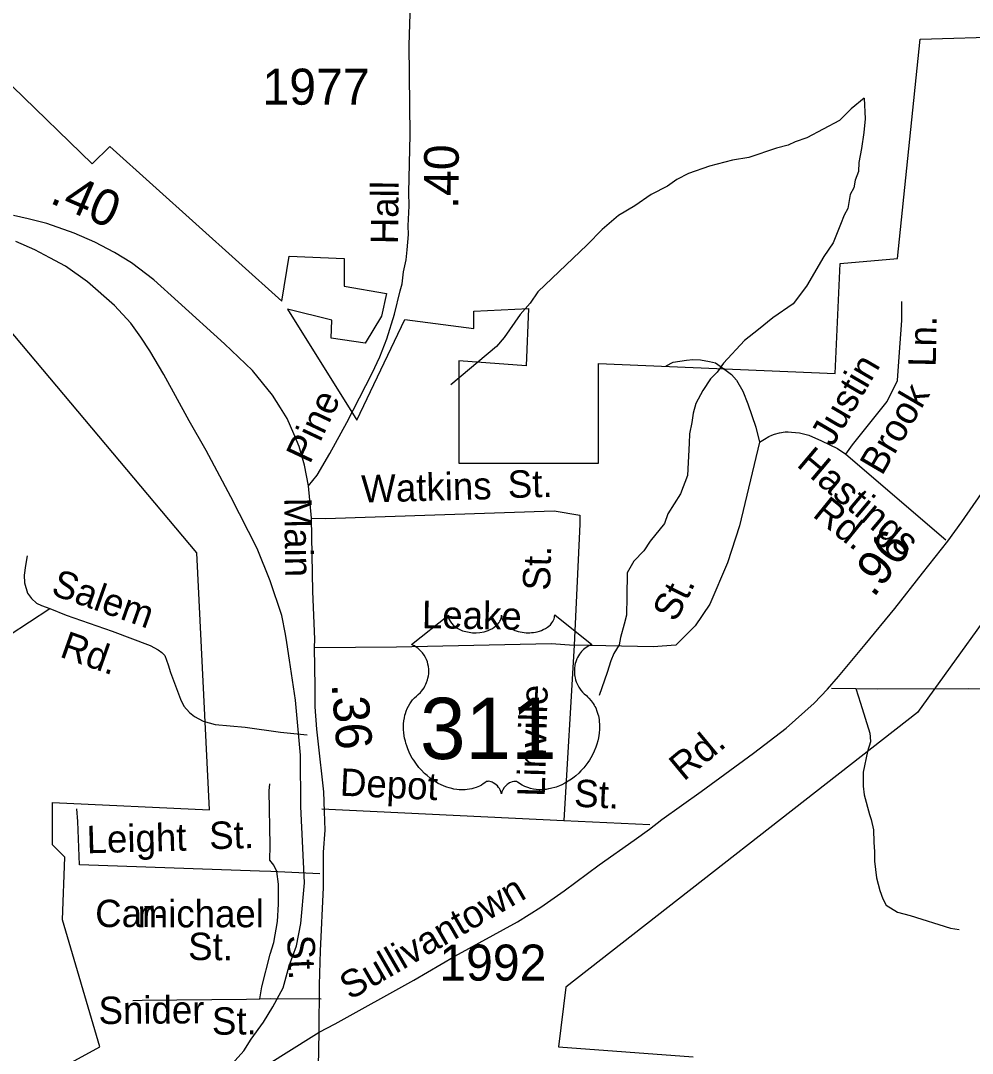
# Model space of a CAD drawing. Extents: x 1547597 to 1699558, y 810033 to 920809.
# Drawn here: x 1658675 to 1661975, y 884657 to 888239 of the extents above; entities that cross this region are included whole.
import ezdxf

# ---------------------------------------------------------------- set-up
doc = ezdxf.new("R2010")
doc.units = 0
for name, color, linetype in [('Exist Boundary Political City Limit New', 7, 'Continuous'), ('Exist Hydrographic Misc Water Feature', 7, 'Continuous'), ('Exist Railroad Mainline', 7, 'Continuous'), ('Exist Road Non-System Type 51', 7, 'Continuous'), ('Exist Road Non-System Type 51 Label', 7, 'Continuous'), ('Exist Road Primary US Attributed', 7, 'Continuous'), ('Exist Road Primary US Label', 7, 'Continuous'), ('Exist Road Primary US Mileage Hundredths English Label', 7, 'Continuous'), ('Exist Road Primary US Shield CELL', 7, 'Continuous'), ('Exist Road Primary US Shield Number Label', 7, 'Continuous'), ('Exist Road Secondary Mileage Hundredths English Label', 7, 'Continuous'), ('Exist Road Secondary Type 51 Attributed', 7, 'Continuous'), ('Exist Road Secondary Type 51 Label', 7, 'Continuous'), ('Exist Road Secondary Type 51 Number Label', 7, 'Continuous'), ('Map Preparation Boundary City Limit Buffer Line', 7, 'Continuous')]:
    doc.layers.add(name, color=color, linetype=linetype)

msp = doc.modelspace()

# ---------------------------------------------------------------- linework, layer by layer
at = {"layer": 'Exist Boundary Political City Limit New'}
msp.add_line((1660194.1, 886703.7), (1660678.2, 886703.7), dxfattribs=at)
for points in [[(1660678.2, 886703.7), (1660678.2, 887049.8), (1661499.3, 887015.2), (1661516.6, 887395.9), (1661715.4, 887413.2), (1661793.2, 888174.6), (1662104.3, 888183.2)], [(1658647, 888010.2), (1658923.6, 887742), (1658984.1, 887802.5), (1659580.5, 887266.1), (1659606.4, 887421.9), (1659796.5, 887413.2), (1659796.5, 887318), (1659943.5, 887292.1), (1659926.2, 887214.2), (1659869.2, 887120), (1659751.4, 887137.9), (1659754, 887199.5), (1659600.3, 887237.9), (1659841, 886853.4), (1660007.5, 887202), (1660246, 887170.9), (1660246, 887231.5), (1660436.2, 887240.2), (1660427.5, 887041.2), (1660194.1, 887058.5), (1660194.1, 886703.7)], [(1658837.1, 884618.6), (1658949.5, 884679.2), (1658819.9, 885120.4), (1658828.5, 885336.7), (1658785.3, 885380), (1658785.3, 885527.1), (1659329.8, 885501.1), (1659286.6, 886392.3), (1658508.7, 887318)], [(1662138.9, 886331.7), (1661784.5, 885838.5), (1660565.8, 884886.8), (1660539.9, 884679.2), (1661006.6, 884644.5)]]:
    msp.add_lwpolyline(points, dxfattribs=at)
at = {"layer": 'Exist Hydrographic Misc Water Feature'}
for points in [[(1661599.2, 887969.9), (1661554.1, 887933.4), (1661513.5, 887892.2), (1661400.5, 887832.2), (1661360.3, 887818.8), (1661336.1, 887807.2), (1661296, 887795.9), (1661199.4, 887763.6), (1661143.3, 887754.5), (1661063.1, 887733.8), (1660990.7, 887709.1), (1660950.3, 887687.8), (1660918, 887664.3), (1660861.5, 887635.3), (1660804.9, 887596.2), (1660748.4, 887563.2), (1660691.6, 887514.2), (1660638.8, 887461.1), (1660468.2, 887298), (1660441.5, 887258.5), (1660406.9, 887219), (1660351.6, 887140), (1660325.2, 887108.5), (1660167.1, 886975.1)], [(1661599.2, 887969.9), (1661603.5, 887898.7), (1661598.8, 887850.7), (1661589.8, 887794.9), (1661581, 887747.1), (1661580.5, 887715.1), (1661568, 887685.2), (1661563.6, 887659.4), (1661551.3, 887635.6), (1661542.5, 887587.7), (1661530.1, 887563.9), (1661517.6, 887532.2), (1661492.5, 887468.6), (1661459.8, 887421.1), (1661400.2, 887318.2), (1661353.2, 887257), (1661282.4, 887208.2), (1661233.8, 887167), (1661185.2, 887129.8), (1661112, 887051.1), (1661089.4, 887019.4), (1661067.1, 886995.8), (1661040.4, 886956.3), (1661015.7, 886910.8), (1661007.2, 886876.9), (1661002.6, 886844.9), (1660994, 886805.1), (1660993.4, 886773.2), (1660987.6, 886661.2), (1660962.6, 886597.6), (1660919.5, 886528.4), (1660907, 886494.6), (1660858, 886433.5), (1660835.4, 886399.9), (1660800.9, 886364.4), (1660778.2, 886322.9), (1660776.9, 886240.8), (1660775.9, 886176.9), (1660767.4, 886145), (1660754.6, 886099.3), (1660750.1, 886073.3), (1660731.7, 886043.6), (1660721.3, 886017.9), (1660708.6, 885978.1), (1660681.3, 885898.5)]]:
    msp.add_lwpolyline(points, dxfattribs=at)
at = {"layer": 'Exist Railroad Mainline'}
msp.add_lwpolyline([(1659388.3, 884597.5), (1659449.3, 884665.2), (1659474.3, 884706.2), (1659517, 884765.1), (1659549.1, 884818.6), (1659585.2, 884884.4), (1659605.6, 884960.3), (1659631.1, 885029.2), (1659647.1, 885107.6), (1659659.7, 885248.4), (1659647.1, 885512.6), (1659645.7, 885691.2), (1659628.6, 885881.3), (1659607.6, 886020.2), (1659597.8, 886082.2), (1659593.7, 886110.9), (1659580.7, 886174.9), (1659540.8, 886295.4), (1659494.8, 886407.4), (1659403.8, 886587.1), (1659318.8, 886748.3), (1659259.9, 886850.6), (1659172.1, 887011.4), (1659123, 887094), (1659091.9, 887140.3), (1659057.3, 887189.1), (1659000.9, 887251.1), (1658906.6, 887332.5), (1658831.2, 887386.9), (1658776.8, 887416.3), (1658724.9, 887444.1), (1658658.6, 887473)], dxfattribs=at)
at = {"layer": 'Exist Road Non-System Type 51'}
for p, q in [((1660593.9, 886072.9), (1660558.8, 885464.1)), ((1659719.8, 885504.9), (1660558.8, 885464.1)), ((1660558.8, 885464.1), (1660856.6, 885450.9)), ((1659712.7, 885278.9), (1659542.7, 885287.6))]:
    msp.add_line(p, q, dxfattribs=at)
for points in [[(1661535.9, 886735.4), (1661558.8, 886767.8), (1661679.4, 886918.2), (1661714.7, 886991.1), (1661721.3, 887072.9), (1661730.1, 887198.8), (1661730.1, 887265.1)], [(1660913.6, 887041.9), (1660937.9, 887053.6), (1660983.8, 887061.2), (1661005.9, 887063), (1661031.9, 887062.7), (1661063.8, 887056.4), (1661083.7, 887052.2), (1661121.4, 887025.8), (1661139.3, 887011.6), (1661157.1, 886991.5), (1661178.8, 886953.4), (1661196.3, 886909.2), (1661223.5, 886829), (1661237, 886776.9)], [(1661237, 886776.9), (1661253.6, 886787.6), (1661269.2, 886796.5), (1661279.5, 886800.9), (1661289.2, 886804.3), (1661306.3, 886808.7), (1661325.4, 886812), (1661336.2, 886812.5), (1661347.4, 886811.7), (1661375.5, 886808.5), (1661407.2, 886801.1), (1661452.2, 886781.6), (1661506.7, 886754.2), (1661535.9, 886735.4)], [(1661237, 886776.9), (1661167.9, 886486.1), (1661126, 886357.9), (1661064.1, 886214.3), (1661013.4, 886139.2), (1660947.1, 886072.9), (1660867.7, 886066.3), (1660593.9, 886072.9)], [(1661535.9, 886735.4), (1661883.2, 886437.5)], [(1659683.6, 886512.8), (1659731.6, 886512.4), (1660524.9, 886537.9), (1660614.2, 886523.8), (1660613.8, 886492), (1660593.9, 886072.9)], [(1658698.4, 886382.9), (1658692.1, 886349), (1658687.6, 886315.1), (1658689.1, 886289.3), (1658698.5, 886253), (1658712.4, 886234.7), (1658730.1, 886218.6), (1658748.1, 886210.4), (1658776, 886199.5)], [(1658418.2, 885953.3), (1658564.3, 886061.2), (1658776, 886199.5)], [(1658776, 886199.5), (1658833.5, 886177), (1658992.6, 886120.8), (1659123.9, 886070.9), (1659151.8, 886056.5), (1659164.4, 886047.4), (1659175.4, 886036.2), (1659186.9, 886004), (1659194.6, 885978), (1659229.4, 885885.4), (1659240.9, 885861.4), (1659260.6, 885839), (1659278.4, 885824.8), (1659308.2, 885808.4), (1659350, 885797.7), (1659453.9, 885788.2), (1659575.6, 885770.5), (1659669.1, 885761)], [(1659693.5, 886064.6), (1659978.6, 886066.3), (1660514.6, 886078), (1660593.9, 886072.9)], [(1661486.2, 885923.5), (1661570.8, 885921.9)], [(1661570.8, 885921.9), (1661644.8, 885921.1), (1661960.6, 885922.1), (1662482.3, 885913.1), (1662558.2, 885906.4), (1662594.3, 885900), (1662618.3, 885897.7), (1662636, 885883.6), (1662649.8, 885861.5), (1662688.9, 885823), (1662697.1, 885744.7), (1662691, 885476.8), (1662688.9, 885297.5), (1662693, 885244)], [(1661570.8, 885921.9), (1661586.4, 885871.7), (1661619.3, 885767.4), (1661620.6, 885754.7), (1661621.7, 885736.9), (1661610.8, 885703.5), (1661596.1, 885631.8), (1661595.8, 885605.8), (1661595.6, 885583.8), (1661599.3, 885553.7), (1661618.6, 885485.6), (1661624.4, 885467.5), (1661632.1, 885431.5), (1661633.6, 885389.5), (1661635.3, 885355.4), (1661635.1, 885323.4), (1661642.5, 885265.4), (1661654, 885221.4), (1661663.9, 885193.1), (1661675.6, 885171.1), (1661715.3, 885146.7), (1661759.3, 885134.4), (1661898.7, 885090.9), (1661928.8, 885086.7)], [(1659539.2, 885327.2), (1659540, 885377.2), (1659536.7, 885567.2), (1659538.9, 885591)], [(1659542.7, 885287.6), (1659502.9, 885288.2), (1658879.3, 885310.8), (1658873.3, 885460.8), (1658870, 885504.9)], [(1659504.4, 884845.8), (1659511, 884887.7), (1659540.6, 885001.2), (1659553.2, 885041.2), (1659566.1, 885114.3), (1659569.1, 885174.7), (1659568.7, 885243.6), (1659563.2, 885287.3), (1659552.6, 885308.9), (1659539.2, 885327.2)], [(1659064.4, 884840.2), (1659096.5, 884841.7), (1659458.5, 884844.6), (1659504.4, 884845.8)], [(1659504.4, 884845.8), (1659540.4, 884847.3), (1659716.7, 884846.3)]]:
    msp.add_lwpolyline(points, dxfattribs=at)
at = {"layer": 'Exist Road Primary US Attributed'}
for points in [[(1659673.1, 886624.8), (1659659, 886696.9), (1659641.1, 886762), (1659622.2, 886805.2), (1659599, 886858.5), (1659575.6, 886896), (1659548, 886939.7), (1659479.5, 887024.7), (1659382.4, 887117.4), (1659221.2, 887262.9), (1659137.1, 887339.8), (1659059.3, 887399), (1659000.9, 887434.9), (1658932.2, 887470.9), (1658860.5, 887502), (1658765.8, 887535), (1658700.9, 887551.5), (1658650.9, 887562.8)], [(1659710.1, 884730.6), (1659711.3, 884894.4), (1659714.9, 885012.1), (1659725.3, 885231.7), (1659725.3, 885355), (1659730.6, 885431.4), (1659728.8, 885495.2), (1659726.1, 885563.7), (1659706.9, 885739), (1659702.6, 885781.7), (1659696.6, 885858.1), (1659696.6, 885927.7), (1659693.5, 886064.6), (1659695.3, 886093.1), (1659688.7, 886259.1), (1659683.6, 886512.8), (1659673.1, 886624.8)], [(1659693.5, 884287.2), (1659693.5, 884346.2), (1659705.9, 884490.3), (1659710.1, 884730.6)]]:
    msp.add_lwpolyline(points, dxfattribs=at)
at = {"layer": 'Exist Road Primary US Shield CELL'}
msp.add_lwpolyline([(1660158.5, 886176.9), (1660158.8, 886171.5), (1660160.1, 886165.2), (1660161.1, 886162), (1660164.1, 886155.7), (1660168.9, 886148.4), (1660175.7, 886141.1), (1660183.4, 886134.8), (1660188.6, 886131.5), (1660197.3, 886126.8), (1660207.3, 886122.6), (1660218.4, 886119.4), (1660229.7, 886117.1), (1660242.1, 886115.8), (1660254.3, 886115.5), (1660267.5, 886116.5), (1660282.1, 886119.3), (1660288.9, 886121.1), (1660296.4, 886123.7), (1660303.4, 886126.5), (1660311, 886130.6), (1660317.2, 886134.6), (1660322, 886138.1), (1660328.9, 886144.6), (1660334.3, 886151.4), (1660336.6, 886155.2), (1660338.5, 886158.8), (1660341.2, 886166.6), (1660342, 886170), (1660342.5, 886177.1), (1660343, 886171.2), (1660343.6, 886167.4), (1660344.6, 886163.8), (1660346.1, 886159.9), (1660348.8, 886154.4), (1660351.9, 886149.9), (1660357.6, 886143.1), (1660361.2, 886139.8), (1660364.4, 886137.1), (1660373.2, 886131.1), (1660383.4, 886125.9), (1660388.4, 886123.7), (1660393.6, 886121.9), (1660400.1, 886119.9), (1660406.8, 886118.3), (1660413.5, 886117.2), (1660420.4, 886116.2), (1660427.4, 886115.7), (1660433.1, 886115.5), (1660440, 886115.6), (1660446.5, 886116), (1660453.1, 886116.7), (1660460.4, 886118), (1660466.2, 886119.3), (1660474, 886121.3), (1660481, 886123.8), (1660487.1, 886126.5), (1660495.1, 886130.6), (1660501.6, 886134.7), (1660506.3, 886138.5), (1660511.9, 886143.6), (1660517.2, 886149.8), (1660520.3, 886154.3), (1660522.5, 886158.9), (1660524.6, 886163.8), (1660525.8, 886168.9), (1660526.4, 886173.4), (1660526.6, 886177.3), (1660655.2, 886074.8), (1660652.1, 886073.7), (1660645.1, 886070.2), (1660639.6, 886067), (1660630.7, 886060.7), (1660626.9, 886057.3), (1660623.2, 886053.7), (1660619.7, 886050), (1660616.6, 886046.4), (1660612.9, 886041.2), (1660609.5, 886036), (1660606.3, 886030.3), (1660603.9, 886025.4), (1660599.9, 886015.1), (1660598, 886008.5), (1660596.8, 886003), (1660595.3, 885991.5), (1660594.9, 885986), (1660594.9, 885980.7), (1660595.2, 885975), (1660595.7, 885969.5), (1660596.7, 885963.8), (1660597.6, 885958.8), (1660599.2, 885952.6), (1660601.5, 885945.5), (1660604.3, 885938.6), (1660610.2, 885927.4), (1660617.8, 885916), (1660623.1, 885909.6), (1660628.5, 885904.1), (1660636.4, 885897.4), (1660640.7, 885893.6), (1660645.6, 885888.7), (1660653.7, 885879.4), (1660656.9, 885875), (1660660.2, 885870), (1660663.3, 885864.9), (1660666.3, 885859.5), (1660668.8, 885854.7), (1660673.3, 885843.6), (1660676.6, 885832.9), (1660678.1, 885827.3), (1660680.5, 885814.7), (1660681.4, 885808.5), (1660682.4, 885796.2), (1660682.4, 885781.3), (1660681.3, 885767.1), (1660678.6, 885750.6), (1660676.4, 885740.8), (1660673, 885729.3), (1660669.8, 885719.3), (1660663.9, 885704.7), (1660658.7, 885694), (1660651.9, 885681.6), (1660647.3, 885674), (1660641.9, 885666), (1660635.1, 885656.7), (1660627.2, 885646.8), (1660617.8, 885636.4), (1660610.1, 885628.8), (1660600.1, 885619.8), (1660594, 885614.8), (1660585.3, 885608.2), (1660573.5, 885600.3), (1660561.8, 885593.6), (1660551.8, 885588.5), (1660543, 885584.7), (1660531.6, 885580.4), (1660512.6, 885575.1), (1660505.7, 885573.7), (1660497.5, 885572.4), (1660489.9, 885571.7), (1660482.4, 885571.2), (1660472.4, 885571.2), (1660462.4, 885572), (1660453, 885573.4), (1660443.2, 885575.4), (1660433, 885578.5), (1660423.7, 885582.1), (1660414.3, 885586.7), (1660398.3, 885596.8), (1660393.8, 885599.2), (1660391.2, 885599.9), (1660385, 885600.2), (1660379.2, 885599), (1660373.3, 885596.6), (1660369.8, 885594.7), (1660365, 885591.6), (1660361.4, 885588.7), (1660357, 885584.5), (1660353.9, 885581), (1660351.6, 885578.3), (1660347.1, 885571.2), (1660345.5, 885567.9), (1660343.9, 885563.6), (1660342.4, 885557.2), (1660340.4, 885565.2), (1660338, 885570.5), (1660335.3, 885575.1), (1660332.4, 885579.1), (1660327.9, 885584.3), (1660323.9, 885588.2), (1660319.1, 885592.1), (1660313.9, 885595.2), (1660309.8, 885597.4), (1660306, 885598.8), (1660301.3, 885600), (1660297.5, 885600.3), (1660294.4, 885600.2), (1660290.1, 885599.2), (1660284.3, 885595), (1660278.8, 885591.2), (1660272.8, 885587.5), (1660265.7, 885583.7), (1660260.4, 885581.3), (1660254.2, 885578.8), (1660246.9, 885576.4), (1660239, 885574.3), (1660230.9, 885572.8), (1660223.7, 885571.6), (1660216.1, 885570.9), (1660209.2, 885570.7), (1660201.9, 885570.8), (1660195.2, 885571.3), (1660187.4, 885572), (1660177.6, 885573.4), (1660169.6, 885575.3), (1660161.1, 885577.5), (1660152.4, 885580.3), (1660143, 885583.8), (1660131.3, 885588.9), (1660123.2, 885593.1), (1660110.4, 885600.5), (1660095.3, 885610.9), (1660084, 885620.1), (1660075.6, 885627.6), (1660063.4, 885640.1), (1660056.2, 885648.2), (1660045, 885662.8), (1660037.8, 885673.4), (1660033.1, 885681.1), (1660026.2, 885693.6), (1660022.5, 885701.4), (1660017.6, 885712.8), (1660013.8, 885723.2), (1660010.6, 885733.1), (1660008.9, 885739.4), (1660006.5, 885750.4), (1660005, 885758.2), (1660003.5, 885768.9), (1660002.7, 885780.3), (1660002.6, 885790.7), (1660002.9, 885799.3), (1660003.8, 885809.5), (1660005.6, 885820.2), (1660007.6, 885829.4), (1660009.5, 885836), (1660012.2, 885844), (1660015.8, 885852.9), (1660020.1, 885861.4), (1660024.1, 885868.5), (1660029.2, 885876.1), (1660034.2, 885882.5), (1660040.8, 885889.7), (1660047.6, 885896.2), (1660053.9, 885901.3), (1660061.3, 885908.6), (1660065.2, 885913), (1660069.9, 885919.2), (1660073.6, 885924.9), (1660076.6, 885930), (1660080.5, 885937.5), (1660082.8, 885943.1), (1660085.8, 885951.8), (1660087.3, 885957.9), (1660088.8, 885965.7), (1660089.8, 885973), (1660090.2, 885982.2), (1660089.9, 885989.8), (1660088.9, 885998.7), (1660087.3, 886007.2), (1660085.3, 886014.7), (1660082.1, 886023.2), (1660079.1, 886029.4), (1660074.2, 886037.9), (1660068.7, 886045.7), (1660063.1, 886052.1), (1660057.4, 886057.8), (1660051.9, 886062), (1660046.7, 886065.8), (1660040.2, 886069.7), (1660033.9, 886072.8), (1660029.9, 886074.4)], close=True, dxfattribs=at)
at = {"layer": 'Exist Road Secondary Type 51 Attributed'}
for points in [[(1659673.1, 886624.8), (1659703.4, 886662.3), (1659747.3, 886736.8), (1659805.7, 886844.8), (1659894.3, 887016), (1659920.1, 887072.4), (1659944.3, 887134.5), (1659971.1, 887220.9), (1659990.8, 887301.1), (1659997.7, 887325.3), (1660002.9, 887367), (1660011.2, 887409), (1660015.2, 887443.9), (1660020.2, 887497), (1660018.6, 887527.1), (1660021.7, 887596.6), (1660020.7, 887643.2), (1660025.6, 887842.2), (1660022.5, 888154.2), (1660032, 888482), (1660034.8, 888822.1)], [(1659710.1, 884730.6), (1659765.1, 884759.6), (1660037.8, 884911), (1660180.4, 884993.6), (1660397.5, 885113.1), (1660478.5, 885163.7), (1660559.9, 885220.6), (1660681.3, 885310.8), (1660802.1, 885395.6), (1660855.1, 885434.7), (1660897.9, 885467.6), (1661034.7, 885564.7), (1661216.4, 885697.8), (1661329.7, 885785), (1661426, 885871.1), (1661472.4, 885919.6), (1661511.1, 885963.5), (1661603.5, 886074.7), (1661706.4, 886200.1), (1661801.5, 886322.6), (1661889.5, 886433.3), (1661938.1, 886500.7), (1662063.9, 886682.3)], [(1658917.5, 884267.6), (1658950.4, 884289.7), (1659009.1, 884319.5), (1659096.5, 884362), (1659157.2, 884392.9), (1659212, 884421.7), (1659361.9, 884511.1), (1659586.5, 884652.3), (1659710.1, 884730.6)]]:
    msp.add_lwpolyline(points, dxfattribs=at)
at = {"layer": 'Map Preparation Boundary City Limit Buffer Line'}
msp.add_line((1660194.1, 886703.7), (1660678.2, 886703.7), dxfattribs=at)
for points in [[(1660678.2, 886703.7), (1660678.2, 887049.8), (1661499.3, 887015.2), (1661516.6, 887395.9), (1661715.4, 887413.2), (1661793.2, 888174.6), (1662104.3, 888183.2)], [(1658647, 888010.2), (1658923.6, 887742), (1658984.1, 887802.5), (1659580.5, 887266.1), (1659606.4, 887421.9), (1659796.5, 887413.2), (1659796.5, 887318), (1659943.5, 887292.1), (1659926.2, 887214.2), (1659869.2, 887120), (1659751.4, 887137.9), (1659754, 887199.5), (1659600.3, 887237.9), (1659841, 886853.4), (1660007.5, 887202), (1660246, 887170.9), (1660246, 887231.5), (1660436.2, 887240.2), (1660427.5, 887041.2), (1660194.1, 887058.5), (1660194.1, 886703.7)], [(1658837.1, 884618.6), (1658949.5, 884679.2), (1658819.9, 885120.4), (1658828.5, 885336.7), (1658785.3, 885380), (1658785.3, 885527.1), (1659329.8, 885501.1), (1659286.6, 886392.3), (1658508.7, 887318)], [(1662138.9, 886331.7), (1661784.5, 885838.5), (1660565.8, 884886.8), (1660539.9, 884679.2), (1661006.6, 884644.5)]]:
    msp.add_lwpolyline(points, dxfattribs=at)

# ---------------------------------------------------------------- texts
at = {"layer": 'Exist Road Non-System Type 51 Label'}
for s, rotation, p in [('Ln.', 88.8349, (1661847.6, 887037.2)), ('Justin', 59.5699, (1661489.9, 886757.9)), ('Brook', 59.5699, (1661661.2, 886657.4)), ('Hastings', 319.8182, (1661361.6, 886695.2)), ('Watkins', 1.5273, (1659857.4, 886566.9)), ('St.', 1.5273, (1660365.1, 886582.8)), ('Rd.', 320.9741, (1661417, 886521.1)), ('St.', 88.3277, (1660510.4, 886260.9)), ('Salem', 340.529, (1658776.5, 886249.4)), ('St.', 63.3482, (1660946.4, 886149.1)), ('Leake', 359.0199, (1660065.7, 886131.7)), ('Rd.', 340.529, (1658807, 886033.4)), ('Linville', 88.384, (1660492, 885545.7)), ('Depot', 357.3094, (1659780.7, 885550.7)), ('St.', 357.3202, (1660592.8, 885512.5)), ('Leight', 1.5705, (1658905.2, 885350.5)), ('St.', 1.5705, (1659330, 885364.7)), ('Car-', 0.0662, (1658933.8, 885094.5)), ('michael', 0.0662, (1659080.9, 885093.5)), ('St.', 359.5442, (1659255.6, 884980.6)), ('Snider', 0.4491, (1658945.6, 884758.2)), ('St.', 0.4491, (1659338.7, 884721.1))]:
    msp.add_text(s, height=95, rotation=rotation, dxfattribs=at).set_placement(p)
at = {"layer": 'Exist Road Primary US Label'}
for s, rotation, p in [('Main', 270.8809, (1659588.8, 886583.5)), ('St.', 272.6542, (1659598.8, 885065.2))]:
    msp.add_text(s, height=95, rotation=rotation, dxfattribs=at).set_placement(p)
at = {"layer": 'Exist Road Primary US Mileage Hundredths English Label'}
for s, rotation, p in [('.40', 336.6075, (1658772.1, 887608.3)), ('.36', 274.4803, (1659753, 885938))]:
    msp.add_text(s, height=125, rotation=rotation, dxfattribs=at).set_placement(p)
at = {"layer": 'Exist Road Primary US Shield Number Label'}
msp.add_text('311', height=212.5, dxfattribs=at).set_placement((1660059.7, 885677.6))
at = {"layer": 'Exist Road Secondary Mileage Hundredths English Label'}
for s, rotation, p in [('.40', 89.4562, (1660192.4, 887585.7)), ('.96', 52.5768, (1661632.4, 886234.7))]:
    msp.add_text(s, height=120, rotation=rotation, dxfattribs=at).set_placement(p)
at = {"layer": 'Exist Road Secondary Type 51 Label'}
for s, rotation, p in [('Hall', 89.4562, (1659983.7, 887463)), ('Pine', 64.8141, (1659677.7, 886697.8)), ('Rd.', 39.6147, (1660974, 885598.4)), ('Sullivantown', 30.0667, (1659816.7, 884839.9))]:
    msp.add_text(s, height=95, rotation=rotation, dxfattribs=at).set_placement(p)
at = {"layer": 'Exist Road Secondary Type 51 Number Label'}
for s, p in [('1977', (1659513.4, 887947.2)), ('1992', (1660126.3, 884909))]:
    msp.add_text(s, height=125, dxfattribs=at).set_placement(p)

doc.saveas('drawing.dxf')
